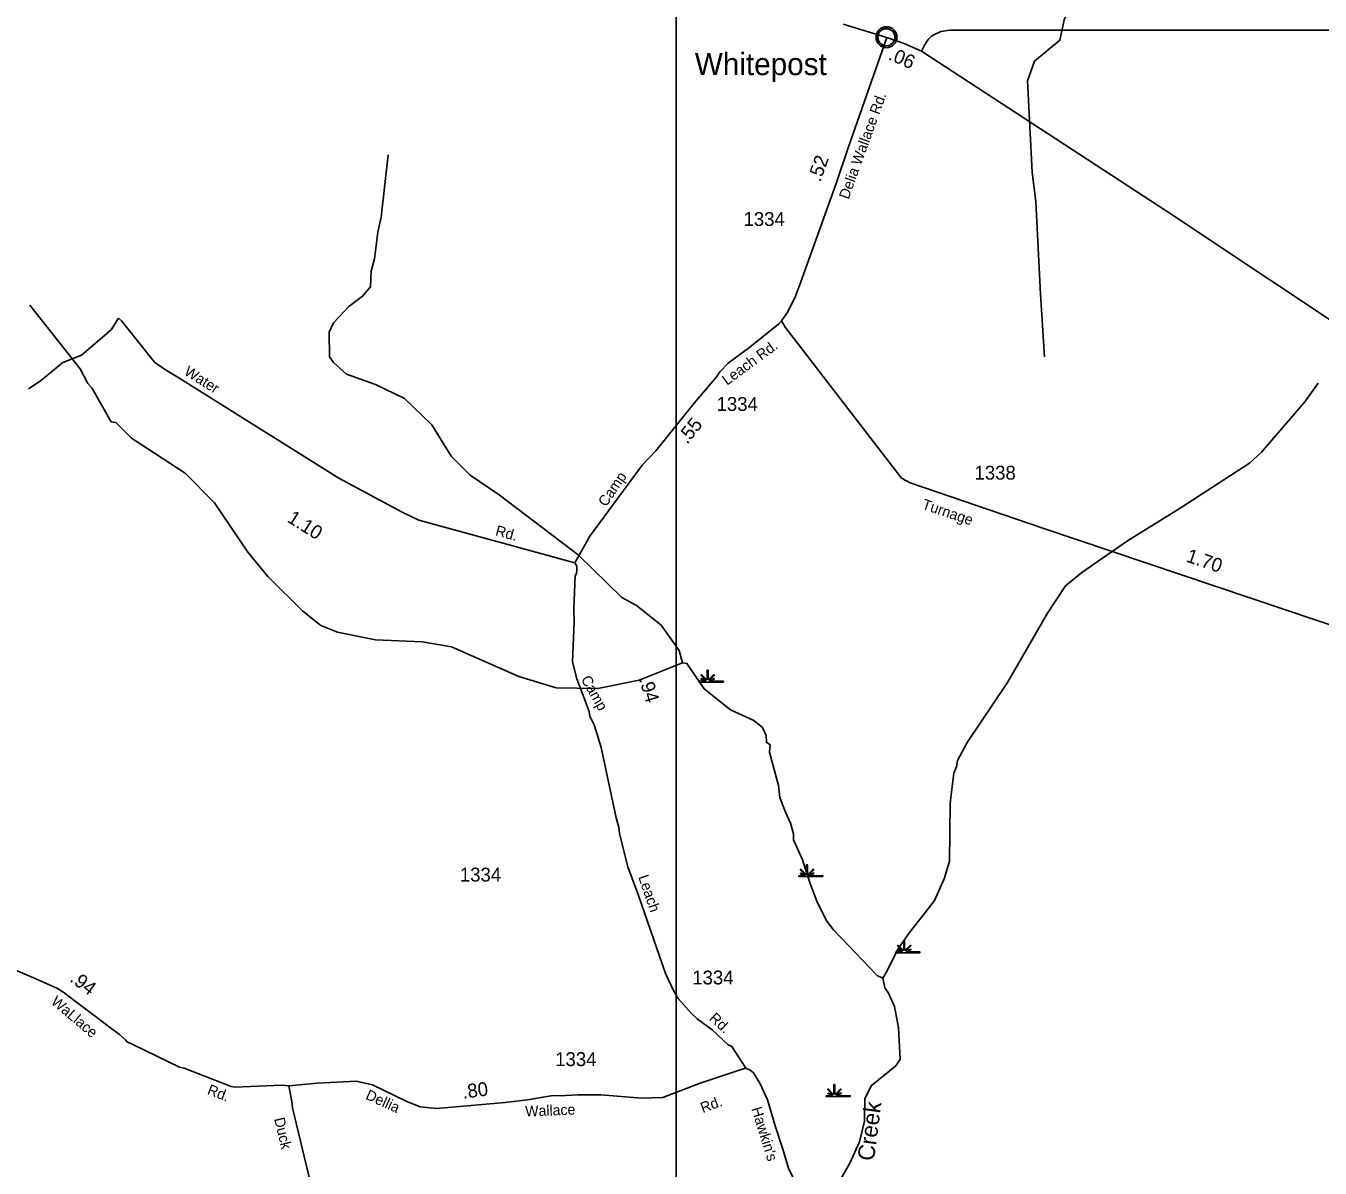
# Model space of a CAD drawing. Extents: x 2532689 to 2764727, y 536648 to 732970.
# Drawn here: x 2631849 to 2643510, y 630595 to 640888 of the extents above; entities that cross this region are included whole.
import ezdxf

# ---------------------------------------------------------------- set-up
doc = ezdxf.new("R2010")
doc.units = 0
for name, color, linetype in [('Exist Civil Demographics Community CELL', 7, 'Continuous'), ('Exist Civil Demographics Community Label', 7, 'Continuous'), ('Exist Hydrographic Creek Single Shore', 7, 'Continuous'), ('Exist Hydrographic Creek Single Shore Label', 7, 'Continuous'), ('Exist Hydrographic Swamp CELL', 7, 'Continuous'), ('Exist Road Primary NC Attributed', 7, 'Continuous'), ('Exist Road Primary NC Mileage Hundredths English Label', 7, 'Continuous'), ('Exist Road Secondary Mileage Hundredths English Label', 7, 'Continuous'), ('Exist Road Secondary Type 51 Attributed', 7, 'Continuous'), ('Exist Road Secondary Type 51 Label', 7, 'Continuous'), ('Exist Road Secondary Type 51 Number Label', 7, 'Continuous'), ('Map Preparation Inset Cut Line', 7, 'Continuous')]:
    doc.layers.add(name, color=color, linetype=linetype)

msp = doc.modelspace()

# ---------------------------------------------------------------- linework, layer by layer
at = {"layer": 'Exist Civil Demographics Community CELL'}
msp.add_lwpolyline([(2639525, 640798), (2639526, 640804), (2639528, 640811), (2639531, 640818), (2639534, 640824), (2639537, 640829), (2639541, 640834), (2639545, 640839), (2639549, 640843), (2639555, 640848), (2639560, 640852), (2639565, 640854), (2639570, 640857), (2639576, 640859), (2639581, 640861), (2639586, 640862), (2639590, 640863), (2639595, 640864), (2639601, 640864), (2639605, 640864), (2639611, 640864), (2639616, 640863), (2639621, 640862), (2639626, 640860), (2639631, 640858), (2639638, 640856), (2639644, 640852), (2639649, 640849), (2639654, 640844), (2639657, 640841), (2639662, 640837), (2639665, 640832), (2639669, 640828), (2639672, 640823), (2639674, 640818), (2639676, 640813), (2639678, 640807), (2639679, 640803), (2639680, 640797), (2639681, 640792), (2639681, 640786), (2639681, 640780), (2639680, 640775), (2639679, 640769), (2639678, 640763), (2639676, 640757), (2639673, 640752), (2639670, 640746), (2639667, 640741), (2639664, 640736), (2639659, 640731), (2639654, 640726), (2639649, 640722), (2639644, 640719), (2639640, 640716), (2639633, 640713), (2639626, 640710), (2639620, 640709), (2639613, 640708), (2639609, 640707), (2639604, 640707), (2639599, 640707), (2639594, 640707), (2639589, 640708), (2639583, 640709), (2639578, 640711), (2639573, 640713), (2639568, 640715), (2639565, 640717), (2639558, 640721), (2639552, 640725), (2639547, 640730), (2639543, 640734), (2639540, 640738), (2639537, 640743), (2639533, 640750), (2639531, 640753), (2639529, 640757), (2639527, 640765), (2639525, 640772), (2639524, 640778), (2639524, 640784), (2639524, 640789), (2639524, 640795)], close=True, dxfattribs=at)
for centre, radius in [((2639603, 640786), 94.3), ((2639602, 640786), 76.7)]:
    msp.add_circle(centre, radius, dxfattribs=at)
at = {"layer": 'Exist Hydrographic Creek Single Shore'}
for points in [[(2641028, 637906), (2640991, 638470), (2640948, 639302), (2640917, 639570), (2640873, 640392), (2640936, 640569), (2641165, 640759), (2641203, 640944), (2641243, 641028), (2641283, 641085), (2641530, 641233)], [(2637764, 635148), (2637736, 635258), (2637573, 635488), (2637352, 635666), (2637217, 635736), (2636825, 636121), (2636113, 636663), (2635851, 636840), (2635681, 637010), (2635508, 637292), (2635261, 637529), (2635000, 637656), (2634739, 637750), (2634620, 637854), (2634586, 637905), (2634581, 638128), (2634620, 638212), (2634759, 638359), (2634882, 638452), (2634955, 638537), (2634960, 638679), (2634991, 638788), (2635019, 639029), (2635050, 639165), (2635112, 639726)], [(2632658, 637313), (2632616, 637320), (2632443, 637625), (2632408, 637666), (2632339, 637798), (2631885, 638371)], [(2639569, 632305), (2639609, 632372), (2639704, 632567), (2639809, 632719), (2639947, 632888), (2640036, 633007), (2640124, 633201), (2640170, 633360), (2640176, 633876), (2640183, 633935), (2640211, 634153), (2640235, 634210), (2640242, 634269), (2640330, 634431), (2640693, 634971), (2641054, 635596), (2641216, 635842), (2641363, 635963), (2641774, 636246), (2642250, 636541), (2642875, 636947), (2642981, 637046), (2643371, 637499), (2643492, 637668)], [(2637764, 635148), (2637375, 634991), (2637002, 634917), (2636627, 634924), (2636291, 635026), (2635685, 635293), (2635418, 635338), (2635000, 635354), (2634657, 635423), (2634506, 635485), (2634344, 635613), (2634029, 635926), (2633849, 636145), (2633548, 636589), (2633284, 636858), (2632801, 637173), (2632658, 637313)], [(2639569, 632305), (2639518, 632329), (2639125, 632743), (2639065, 632820), (2638978, 632990), (2638916, 633159), (2638845, 633372), (2638766, 633553), (2638765, 633606), (2638738, 633703), (2638693, 633803), (2638641, 633935), (2638630, 634043), (2638548, 634342), (2638555, 634408), (2638521, 634433), (2638520, 634492), (2638485, 634566), (2638409, 634629), (2638198, 634725), (2637961, 634913), (2637805, 635143), (2637764, 635148)], [(2638553, 629972), (2638692, 630109), (2638899, 630219), (2639200, 630514), (2639272, 630638), (2639359, 630832), (2639405, 631018), (2639409, 631218), (2639465, 631336), (2639686, 631515), (2639726, 631576), (2639712, 631858), (2639674, 632050), (2639621, 632172), (2639587, 632220), (2639569, 632305)]]:
    msp.add_lwpolyline(points, dxfattribs=at)
at = {"layer": 'Exist Hydrographic Swamp CELL'}
for points in [[(2637917, 634982), (2637970, 634982), (2637972, 634986), (2637933, 635000), (2637936, 635006), (2637974, 634990), (2637976, 634993), (2637931, 635037), (2637936, 635042), (2637982, 634997), (2637988, 634999), (2637988, 635082), (2637995, 635082), (2637995, 634999), (2638001, 634997), (2638047, 635042), (2638052, 635037), (2638007, 634993), (2638009, 634989), (2638050, 635008), (2638053, 635003), (2638012, 634985), (2638013, 634982), (2638134, 634982), (2638134, 634975), (2637917, 634975)], [(2638812, 633229), (2638864, 633229), (2638866, 633232), (2638828, 633247), (2638831, 633253), (2638869, 633237), (2638870, 633240), (2638826, 633284), (2638831, 633289), (2638876, 633244), (2638883, 633246), (2638883, 633329), (2638890, 633329), (2638890, 633246), (2638896, 633244), (2638942, 633289), (2638947, 633284), (2638902, 633240), (2638904, 633236), (2638945, 633255), (2638948, 633250), (2638907, 633232), (2638908, 633229), (2639029, 633229), (2639029, 633222), (2638812, 633222)], [(2639688, 632543), (2639740, 632543), (2639742, 632546), (2639704, 632561), (2639707, 632567), (2639745, 632551), (2639746, 632554), (2639702, 632598), (2639707, 632603), (2639752, 632558), (2639759, 632560), (2639759, 632643), (2639766, 632643), (2639766, 632560), (2639772, 632558), (2639818, 632603), (2639823, 632598), (2639778, 632554), (2639780, 632550), (2639821, 632569), (2639824, 632564), (2639783, 632546), (2639784, 632543), (2639905, 632543), (2639905, 632536), (2639688, 632536)], [(2639059, 631247), (2639112, 631247), (2639114, 631251), (2639076, 631266), (2639079, 631271), (2639116, 631255), (2639118, 631258), (2639074, 631302), (2639079, 631308), (2639124, 631262), (2639130, 631264), (2639130, 631348), (2639138, 631348), (2639138, 631264), (2639144, 631262), (2639189, 631308), (2639194, 631302), (2639150, 631258), (2639152, 631254), (2639193, 631273), (2639195, 631268), (2639154, 631250), (2639156, 631247), (2639277, 631247), (2639277, 631240), (2639059, 631240)]]:
    msp.add_lwpolyline(points, close=True, dxfattribs=at)
at = {"layer": 'Exist Road Primary NC Attributed'}
for points in [[(2639213, 640902), (2639606, 640784)], [(2639606, 640784), (2639761, 640728), (2639919, 640659)], [(2639919, 640659), (2642131, 639216), (2645824, 636757), (2646646, 636236), (2646747, 636181)]]:
    msp.add_lwpolyline(points, dxfattribs=at)
at = {"layer": 'Exist Road Secondary Type 51 Attributed'}
for points in [[(2638658, 638231), (2638713, 638312), (2638784, 638453), (2638832, 638582), (2639149, 639469), (2639258, 639789), (2639606, 640784)], [(2639919, 640659), (2639947, 640713), (2639980, 640765), (2640007, 640791), (2640029, 640808), (2640093, 640837), (2640175, 640848), (2640236, 640849), (2645561, 640848), (2645826, 640836), (2646206, 640812), (2646217, 640805), (2646401, 640699), (2646794, 640379), (2647229, 640043), (2647294, 640008), (2647465, 639876), (2647516, 639853)], [(2636795, 636049), (2635389, 636434), (2635239, 636507), (2634670, 636811), (2633212, 637726), (2633108, 637788), (2633009, 637858), (2632709, 638231), (2632684, 638253), (2632617, 638149), (2632349, 637921), (2632182, 637854), (2631977, 637687), (2631873, 637617)], [(2636795, 636049), (2636931, 636289), (2637402, 636929), (2637524, 637060), (2637870, 637489), (2638075, 637728), (2638102, 637769), (2638178, 637850), (2638373, 637993), (2638632, 638202), (2638658, 638231)], [(2638658, 638231), (2638689, 638174), (2639739, 636813), (2639816, 636770), (2641013, 636363), (2643805, 635420), (2646314, 634571)], [(2638335, 631495), (2638210, 631692), (2638178, 631707), (2638031, 631840), (2637897, 631941), (2637843, 631992), (2637727, 632123), (2637685, 632194), (2637612, 632349), (2637370, 633051), (2637272, 633309), (2637198, 633610), (2637190, 633668), (2637168, 633751), (2637031, 634386), (2636998, 634492), (2636969, 634589), (2636931, 634666), (2636924, 634708), (2636871, 634853), (2636813, 635005), (2636774, 635157), (2636790, 635521), (2636787, 635631), (2636797, 635931), (2636811, 635954), (2636813, 635979), (2636814, 636018), (2636795, 636049)], [(2631314, 632566), (2631913, 632311), (2632127, 632216), (2632182, 632183), (2632611, 631859), (2632692, 631799), (2632745, 631750), (2632761, 631734), (2632813, 631710), (2633233, 631504), (2633274, 631495), (2633699, 631330), (2633733, 631323), (2634155, 631342), (2634217, 631337)], [(2634217, 631337), (2634473, 631359), (2634825, 631377), (2634973, 631346), (2635280, 631195), (2635400, 631146), (2635552, 631133), (2636166, 631185), (2636370, 631211), (2636582, 631246), (2636711, 631250), (2636824, 631256), (2637028, 631254), (2637398, 631224), (2637588, 631230), (2637924, 631359), (2638285, 631479), (2638335, 631495)], [(2638335, 631495), (2638375, 631476), (2638404, 631453), (2638462, 631359), (2638530, 631211), (2638601, 630975), (2638669, 630766), (2638720, 630595), (2638899, 630219)], [(2634217, 631337), (2634244, 631194), (2634252, 631138), (2634474, 630213), (2634479, 630161), (2634553, 630003), (2634606, 629838), (2634737, 629281), (2634818, 628978)]]:
    msp.add_lwpolyline(points, dxfattribs=at)
at = {"layer": 'Map Preparation Inset Cut Line'}
msp.add_lwpolyline([(2637707, 620490), (2663418, 620490), (2663418, 648997), (2637707, 648997)], close=True, dxfattribs=at)

# ---------------------------------------------------------------- texts
at = {"layer": 'Exist Civil Demographics Community Label'}
msp.add_text('Whitepost', height=200, dxfattribs=at).set_placement((2637876, 640444))
at = {"layer": 'Exist Hydrographic Creek Single Shore Label'}
msp.add_text(' Creek', height=150, rotation=82.5584, dxfattribs=at).set_placement((2639482, 630598))
at = {"layer": 'Exist Road Primary NC Mileage Hundredths English Label'}
msp.add_text('.06', height=125, rotation=336.5014, dxfattribs=at).set_placement((2639612, 640588))
at = {"layer": 'Exist Road Secondary Mileage Hundredths English Label'}
for s, rotation, p in [('.52', 70.3067, (2639007, 639475)), ('.55', 51.1236, (2637807, 637112)), ('1.10', 327.8725, (2634195, 636424)), ('1.70', 341.3132, (2642295, 636062)), ('.94', 286.849, (2637372, 635000)), ('.94', 323.0248, (2632237, 632284)), ('.80', 7.241, (2635789, 631220))]:
    msp.add_text(s, height=125, rotation=rotation, dxfattribs=at).set_placement(p)
at = {"layer": 'Exist Road Secondary Type 51 Label'}
for s, rotation, p in [('Delia Wallace Rd.', 70.1493, (2639261, 639319)), ('Leach Rd.', 36.1782, (2638166, 637645)), ('Water', 327.8725, (2633267, 637750)), ('Camp', 55.6484, (2637076, 636548)), ('Turnage', 341.1966, (2639916, 636538)), ('Rd.', 344.6923, (2636073, 636298)), ('Camp', 299.6068, (2636847, 635001)), ('Leach', 288.967, (2637365, 633219)), ('WaLlace', 319.7853, (2632068, 632082)), ('Rd.', 317.8533, (2637999, 631935)), ('Rd.', 338.8849, (2633476, 631264)), ('Dellia', 335.5453, (2634902, 631221)), ('Rd.', 20.6337, (2637948, 631089)), ('Wallace', 2.3152, (2636350, 631059)), ("Hawkin's", 287.3795, (2638384, 631130)), ('Duck', 283.5095, (2634085, 631039))]:
    msp.add_text(s, height=95, rotation=rotation, dxfattribs=at).set_placement(p)
at = {"layer": 'Exist Road Secondary Type 51 Number Label'}
for s, p in [('1334', (2638315, 639085)), ('1334', (2638072, 637418)), ('1338', (2640396, 636799)), ('1334', (2635759, 633177)), ('1334', (2637853, 632250)), ('1334', (2636618, 631514))]:
    msp.add_text(s, height=125, dxfattribs=at).set_placement(p)

doc.saveas('drawing.dxf')
